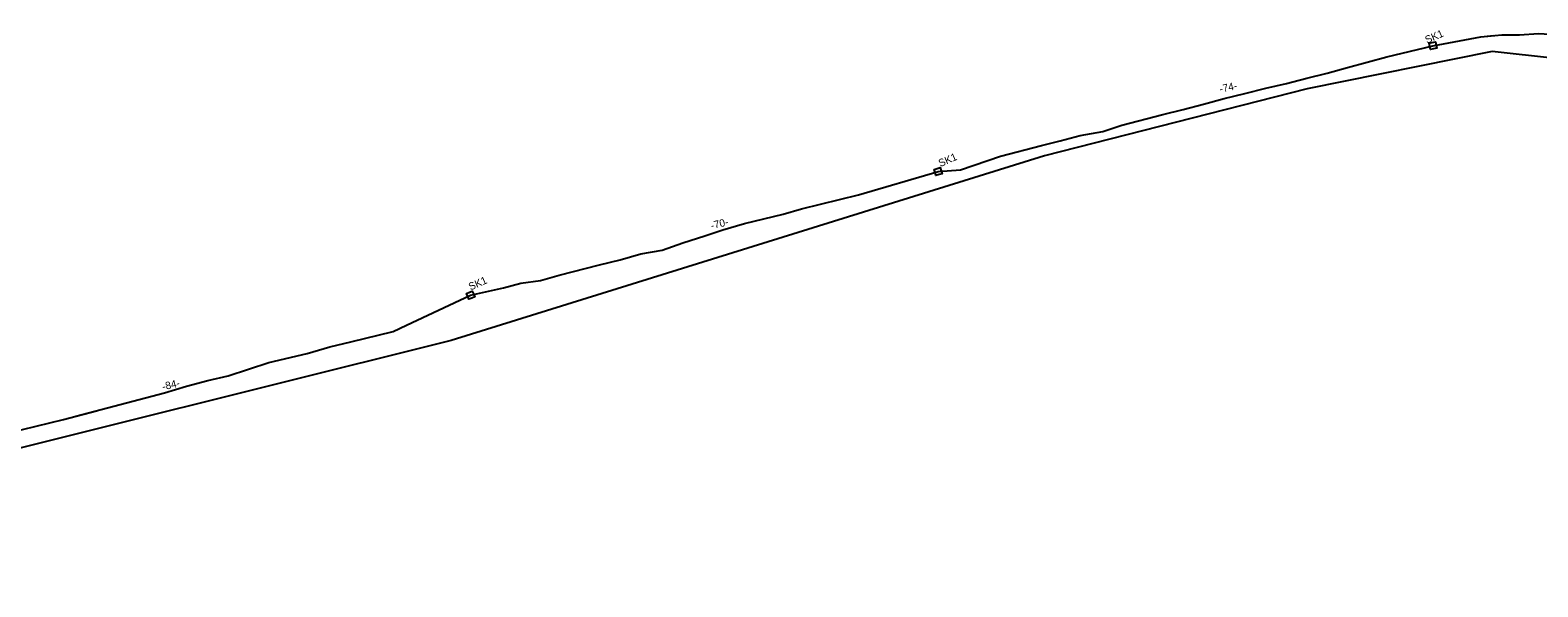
# Model space of a CAD drawing. Extents: x 6494530 to 6506885, y 5884901 to 5892312.
# Drawn here: x 6502171.5 to 6502387.8, y 5888212.5 to 5888292.3 of the extents above; entities that cross this region are included whole.
import ezdxf

# ---------------------------------------------------------------- set-up
doc = ezdxf.new("R2010")
doc.units = 0
for name, color, linetype in [('kabel W KANALIZACJI ISTN', 7, 'Continuous'), ('studnie do wyrysu', 7, 'Continuous'), ('trasa kanalizacji do wyrysu', 7, 'Continuous'), ('Warstwa 59', 7, 'Continuous')]:
    doc.layers.add(name, color=color, linetype=linetype)

# ---------------------------------------------------------------- blocks, each defined once
blk = doc.blocks.new('ELARM2_27')
at = {"layer": 'studnie do wyrysu'}
blk.add_lwpolyline([(0, 0.45), (0.45, 0.45), (0.45, 0), (0.45, -0.45), (0, -0.45), (-0.45, -0.45), (-0.45, 0), (-0.45, 0.45)], close=True, dxfattribs=at)
blk = doc.blocks.new('ELARM2_67')
at = {"layer": 'Warstwa 59'}
blk.add_lwpolyline([(0, 0.45), (0.45, 0.45), (0.45, 0), (0.45, -0.45), (0, -0.45), (-0.45, -0.45), (-0.45, 0), (-0.45, 0.45)], close=True, dxfattribs=at)

msp = doc.modelspace()

# ---------------------------------------------------------------- linework, layer by layer
at = {"layer": 'kabel W KANALIZACJI ISTN'}
msp.add_lwpolyline([(6502475.83, 5888276.38), (6502467.41, 5888278.11), (6502462.52, 5888279.72), (6502459.83, 5888281.86), (6502456.08, 5888279), (6502451.64, 5888277.04), (6502449.36, 5888277.62), (6502442.97, 5888279.23), (6502416.7, 5888285.35), (6502381.26, 5888289.3), (6502354.69, 5888283.9), (6502317.04, 5888274.31), (6502231.94, 5888247.83), (6502154.46, 5888228.5)], dxfattribs=at)
at = {"layer": 'trasa kanalizacji do wyrysu'}
for points in [[(6502225.55, 5888250), (6502234.72, 5888254.32), (6502239.46, 5888255.37), (6502241.93, 5888256.05), (6502244.77, 5888256.44), (6502247.44, 5888257.2), (6502253.19, 5888258.68), (6502256.15, 5888259.37), (6502259.16, 5888260.24), (6502262.21, 5888260.79), (6502265.17, 5888261.83), (6502268.3, 5888262.82), (6502270.88, 5888263.71), (6502274, 5888264.61), (6502279.53, 5888265.96), (6502282.18, 5888266.7), (6502290.37, 5888268.72), (6502301.78, 5888272.06), (6502304.99, 5888272.31), (6502310.74, 5888274.25), (6502316.59, 5888275.81), (6502319.27, 5888276.46), (6502322.14, 5888277.22), (6502325.38, 5888277.78), (6502328.11, 5888278.7), (6502334, 5888280.23), (6502336.93, 5888280.97), (6502339.85, 5888281.74), (6502342.82, 5888282.55), (6502345.76, 5888283.25), (6502348.79, 5888284.01), (6502351.76, 5888284.71), (6502354.65, 5888285.47), (6502357.58, 5888286.18), (6502360.49, 5888287), (6502366.13, 5888288.5), (6502372.75, 5888290.11), (6502379.61, 5888291.4), (6502381.42, 5888291.56)], [(6502225.55, 5888250), (6502234.72, 5888254.32), (6502239.46, 5888255.37), (6502241.93, 5888256.05), (6502244.77, 5888256.44), (6502247.44, 5888257.2), (6502253.19, 5888258.68), (6502256.15, 5888259.37), (6502259.16, 5888260.24), (6502262.21, 5888260.79), (6502265.17, 5888261.83), (6502268.3, 5888262.82), (6502270.88, 5888263.71), (6502274, 5888264.61), (6502279.53, 5888265.96), (6502282.18, 5888266.7), (6502290.37, 5888268.72), (6502301.78, 5888272.06), (6502304.99, 5888272.31), (6502310.74, 5888274.25), (6502316.59, 5888275.81), (6502319.27, 5888276.46), (6502322.14, 5888277.22), (6502325.38, 5888277.78), (6502328.11, 5888278.7), (6502334, 5888280.23), (6502336.93, 5888280.97), (6502339.85, 5888281.74), (6502342.82, 5888282.55), (6502345.76, 5888283.25), (6502348.79, 5888284.01), (6502351.76, 5888284.71), (6502354.65, 5888285.47), (6502357.58, 5888286.18), (6502360.49, 5888287), (6502366.13, 5888288.5), (6502372.75, 5888290.11), (6502379.61, 5888291.4), (6502381.42, 5888291.56)], [(6502225.55, 5888250), (6502234.72, 5888254.32), (6502239.46, 5888255.37), (6502241.93, 5888256.05), (6502244.77, 5888256.44), (6502247.44, 5888257.2), (6502253.19, 5888258.68), (6502256.15, 5888259.37), (6502259.16, 5888260.24), (6502262.21, 5888260.79), (6502265.17, 5888261.83), (6502268.3, 5888262.82), (6502270.88, 5888263.71), (6502274, 5888264.61), (6502279.53, 5888265.96), (6502282.18, 5888266.7), (6502290.37, 5888268.72), (6502301.78, 5888272.06), (6502304.99, 5888272.31), (6502310.74, 5888274.25), (6502316.59, 5888275.81), (6502319.27, 5888276.46), (6502322.14, 5888277.22), (6502325.38, 5888277.78), (6502328.11, 5888278.7), (6502334, 5888280.23), (6502336.93, 5888280.97), (6502339.85, 5888281.74), (6502342.82, 5888282.55), (6502345.76, 5888283.25), (6502348.79, 5888284.01), (6502351.76, 5888284.71), (6502354.65, 5888285.47), (6502357.58, 5888286.18), (6502360.49, 5888287), (6502366.13, 5888288.5), (6502372.75, 5888290.11), (6502379.61, 5888291.4), (6502381.42, 5888291.56)], [(6502225.55, 5888250), (6502234.72, 5888254.32), (6502239.46, 5888255.37), (6502241.93, 5888256.05), (6502244.77, 5888256.44), (6502247.44, 5888257.2), (6502253.19, 5888258.68), (6502256.15, 5888259.37), (6502259.16, 5888260.24), (6502262.21, 5888260.79), (6502265.17, 5888261.83), (6502268.3, 5888262.82), (6502270.88, 5888263.71), (6502274, 5888264.61), (6502279.53, 5888265.96), (6502282.18, 5888266.7), (6502290.37, 5888268.72), (6502301.78, 5888272.06), (6502304.99, 5888272.31), (6502310.74, 5888274.25), (6502316.59, 5888275.81), (6502319.27, 5888276.46), (6502322.14, 5888277.22), (6502325.38, 5888277.78), (6502328.11, 5888278.7), (6502334, 5888280.23), (6502336.93, 5888280.97), (6502339.85, 5888281.74), (6502342.82, 5888282.55), (6502345.76, 5888283.25), (6502348.79, 5888284.01), (6502351.76, 5888284.71), (6502354.65, 5888285.47), (6502357.58, 5888286.18), (6502360.49, 5888287), (6502366.13, 5888288.5), (6502372.75, 5888290.11), (6502379.61, 5888291.4), (6502381.42, 5888291.56)], [(6502225.55, 5888250), (6502234.72, 5888254.32), (6502239.46, 5888255.37), (6502241.93, 5888256.05), (6502244.77, 5888256.44), (6502247.44, 5888257.2), (6502253.19, 5888258.68), (6502256.15, 5888259.37), (6502259.16, 5888260.24), (6502262.21, 5888260.79), (6502265.17, 5888261.83), (6502268.3, 5888262.82), (6502270.88, 5888263.71), (6502274, 5888264.61), (6502279.53, 5888265.96), (6502282.18, 5888266.7), (6502290.37, 5888268.72), (6502301.78, 5888272.06), (6502304.99, 5888272.31), (6502310.74, 5888274.25), (6502316.59, 5888275.81), (6502319.27, 5888276.46), (6502322.14, 5888277.22), (6502325.38, 5888277.78), (6502328.11, 5888278.7), (6502334, 5888280.23), (6502336.93, 5888280.97), (6502339.85, 5888281.74), (6502342.82, 5888282.55), (6502345.76, 5888283.25), (6502348.79, 5888284.01), (6502351.76, 5888284.71), (6502354.65, 5888285.47), (6502357.58, 5888286.18), (6502360.49, 5888287), (6502366.13, 5888288.5), (6502372.75, 5888290.11), (6502379.61, 5888291.4), (6502381.42, 5888291.56)], [(6502225.55, 5888250), (6502234.72, 5888254.32), (6502239.46, 5888255.37), (6502241.93, 5888256.05), (6502244.77, 5888256.44), (6502247.44, 5888257.2), (6502253.19, 5888258.68), (6502256.15, 5888259.37), (6502259.16, 5888260.24), (6502262.21, 5888260.79), (6502265.17, 5888261.83), (6502268.3, 5888262.82), (6502270.88, 5888263.71), (6502274, 5888264.61), (6502279.53, 5888265.96), (6502282.18, 5888266.7), (6502290.37, 5888268.72), (6502301.78, 5888272.06), (6502304.99, 5888272.31), (6502310.74, 5888274.25), (6502316.59, 5888275.81), (6502319.27, 5888276.46), (6502322.14, 5888277.22), (6502325.38, 5888277.78), (6502328.11, 5888278.7), (6502334, 5888280.23), (6502336.93, 5888280.97), (6502339.85, 5888281.74), (6502342.82, 5888282.55), (6502345.76, 5888283.25), (6502348.79, 5888284.01), (6502351.76, 5888284.71), (6502354.65, 5888285.47), (6502357.58, 5888286.18), (6502360.49, 5888287), (6502366.13, 5888288.5), (6502372.75, 5888290.11), (6502379.61, 5888291.4), (6502381.42, 5888291.56)], [(6502225.55, 5888250), (6502234.72, 5888254.32), (6502239.46, 5888255.37), (6502241.93, 5888256.05), (6502244.77, 5888256.44), (6502247.44, 5888257.2), (6502253.19, 5888258.68), (6502256.15, 5888259.37), (6502259.16, 5888260.24), (6502262.21, 5888260.79), (6502265.17, 5888261.83), (6502268.3, 5888262.82), (6502270.88, 5888263.71), (6502274, 5888264.61), (6502279.53, 5888265.96), (6502282.18, 5888266.7), (6502290.37, 5888268.72), (6502301.78, 5888272.06), (6502304.99, 5888272.31), (6502310.74, 5888274.25), (6502316.59, 5888275.81), (6502319.27, 5888276.46), (6502322.14, 5888277.22), (6502325.38, 5888277.78), (6502328.11, 5888278.7), (6502334, 5888280.23), (6502336.93, 5888280.97), (6502339.85, 5888281.74), (6502342.82, 5888282.55), (6502345.76, 5888283.25), (6502348.79, 5888284.01), (6502351.76, 5888284.71), (6502354.65, 5888285.47), (6502357.58, 5888286.18), (6502360.49, 5888287), (6502366.13, 5888288.5), (6502372.75, 5888290.11), (6502379.61, 5888291.4), (6502381.42, 5888291.56)], [(6502225.55, 5888250), (6502234.72, 5888254.32), (6502239.46, 5888255.37), (6502241.93, 5888256.05), (6502244.77, 5888256.44), (6502247.44, 5888257.2), (6502253.19, 5888258.68), (6502256.15, 5888259.37), (6502259.16, 5888260.24), (6502262.21, 5888260.79), (6502265.17, 5888261.83), (6502268.3, 5888262.82), (6502270.88, 5888263.71), (6502274, 5888264.61), (6502279.53, 5888265.96), (6502282.18, 5888266.7), (6502290.37, 5888268.72), (6502301.78, 5888272.06), (6502304.99, 5888272.31), (6502310.74, 5888274.25), (6502316.59, 5888275.81), (6502319.27, 5888276.46), (6502322.14, 5888277.22), (6502325.38, 5888277.78), (6502328.11, 5888278.7), (6502334, 5888280.23), (6502336.93, 5888280.97), (6502339.85, 5888281.74), (6502342.82, 5888282.55), (6502345.76, 5888283.25), (6502348.79, 5888284.01), (6502351.76, 5888284.71), (6502354.65, 5888285.47), (6502357.58, 5888286.18), (6502360.49, 5888287), (6502366.13, 5888288.5), (6502372.75, 5888290.11), (6502379.61, 5888291.4), (6502381.42, 5888291.56)], [(6502225.55, 5888250), (6502234.72, 5888254.32), (6502239.46, 5888255.37), (6502241.93, 5888256.05), (6502244.77, 5888256.44), (6502247.44, 5888257.2), (6502253.19, 5888258.68), (6502256.15, 5888259.37), (6502259.16, 5888260.24), (6502262.21, 5888260.79), (6502265.17, 5888261.83), (6502268.3, 5888262.82), (6502270.88, 5888263.71), (6502274, 5888264.61), (6502279.53, 5888265.96), (6502282.18, 5888266.7), (6502290.37, 5888268.72), (6502301.78, 5888272.06), (6502304.99, 5888272.31), (6502310.74, 5888274.25), (6502316.59, 5888275.81), (6502319.27, 5888276.46), (6502322.14, 5888277.22), (6502325.38, 5888277.78), (6502328.11, 5888278.7), (6502334, 5888280.23), (6502336.93, 5888280.97), (6502339.85, 5888281.74), (6502342.82, 5888282.55), (6502345.76, 5888283.25), (6502348.79, 5888284.01), (6502351.76, 5888284.71), (6502354.65, 5888285.47), (6502357.58, 5888286.18), (6502360.49, 5888287), (6502366.13, 5888288.5), (6502372.75, 5888290.11), (6502379.61, 5888291.4), (6502381.42, 5888291.56)], [(6502225.55, 5888250), (6502234.72, 5888254.32), (6502239.46, 5888255.37), (6502241.93, 5888256.05), (6502244.77, 5888256.44), (6502247.44, 5888257.2), (6502253.19, 5888258.68), (6502256.15, 5888259.37), (6502259.16, 5888260.24), (6502262.21, 5888260.79), (6502265.17, 5888261.83), (6502268.3, 5888262.82), (6502270.88, 5888263.71), (6502274, 5888264.61), (6502279.53, 5888265.96), (6502282.18, 5888266.7), (6502290.37, 5888268.72), (6502301.78, 5888272.06), (6502304.99, 5888272.31), (6502310.74, 5888274.25), (6502316.59, 5888275.81), (6502319.27, 5888276.46), (6502322.14, 5888277.22), (6502325.38, 5888277.78), (6502328.11, 5888278.7), (6502334, 5888280.23), (6502336.93, 5888280.97), (6502339.85, 5888281.74), (6502342.82, 5888282.55), (6502345.76, 5888283.25), (6502348.79, 5888284.01), (6502351.76, 5888284.71), (6502354.65, 5888285.47), (6502357.58, 5888286.18), (6502360.49, 5888287), (6502366.13, 5888288.5), (6502372.75, 5888290.11), (6502379.61, 5888291.4), (6502381.42, 5888291.56)], [(6502225.55, 5888250), (6502234.72, 5888254.32), (6502239.46, 5888255.37), (6502241.93, 5888256.05), (6502244.77, 5888256.44), (6502247.44, 5888257.2), (6502253.19, 5888258.68), (6502256.15, 5888259.37), (6502259.16, 5888260.24), (6502262.21, 5888260.79), (6502265.17, 5888261.83), (6502268.3, 5888262.82), (6502270.88, 5888263.71), (6502274, 5888264.61), (6502279.53, 5888265.96), (6502282.18, 5888266.7), (6502290.37, 5888268.72), (6502301.78, 5888272.06), (6502304.99, 5888272.31), (6502310.74, 5888274.25), (6502316.59, 5888275.81), (6502319.27, 5888276.46), (6502322.14, 5888277.22), (6502325.38, 5888277.78), (6502328.11, 5888278.7), (6502334, 5888280.23), (6502336.93, 5888280.97), (6502339.85, 5888281.74), (6502342.82, 5888282.55), (6502345.76, 5888283.25), (6502348.79, 5888284.01), (6502351.76, 5888284.71), (6502354.65, 5888285.47), (6502357.58, 5888286.18), (6502360.49, 5888287), (6502366.13, 5888288.5), (6502372.75, 5888290.11), (6502379.61, 5888291.4), (6502381.42, 5888291.56)], [(6502225.55, 5888250), (6502234.72, 5888254.32), (6502239.46, 5888255.37), (6502241.93, 5888256.05), (6502244.77, 5888256.44), (6502247.44, 5888257.2), (6502253.19, 5888258.68), (6502256.15, 5888259.37), (6502259.16, 5888260.24), (6502262.21, 5888260.79), (6502265.17, 5888261.83), (6502268.3, 5888262.82), (6502270.88, 5888263.71), (6502274, 5888264.61), (6502279.53, 5888265.96), (6502282.18, 5888266.7), (6502290.37, 5888268.72), (6502301.78, 5888272.06), (6502304.99, 5888272.31), (6502310.74, 5888274.25), (6502316.59, 5888275.81), (6502319.27, 5888276.46), (6502322.14, 5888277.22), (6502325.38, 5888277.78), (6502328.11, 5888278.7), (6502334, 5888280.23), (6502336.93, 5888280.97), (6502339.85, 5888281.74), (6502342.82, 5888282.55), (6502345.76, 5888283.25), (6502348.79, 5888284.01), (6502351.76, 5888284.71), (6502354.65, 5888285.47), (6502357.58, 5888286.18), (6502360.49, 5888287), (6502366.13, 5888288.5), (6502372.75, 5888290.11), (6502379.61, 5888291.4), (6502381.42, 5888291.56)], [(6502352.63, 5888284.94), (6502354.65, 5888285.47), (6502357.58, 5888286.18), (6502360.49, 5888287), (6502366.13, 5888288.5), (6502372.75, 5888290.11), (6502379.61, 5888291.4), (6502382.62, 5888291.67), (6502385.14, 5888291.68), (6502387.88, 5888291.84), (6502393.64, 5888291.54), (6502396.68, 5888291.09), (6502399.61, 5888290.61), (6502400, 5888290.53)], [(6502352.63, 5888284.94), (6502354.65, 5888285.47), (6502357.58, 5888286.18), (6502360.49, 5888287), (6502366.13, 5888288.5), (6502372.75, 5888290.11), (6502379.61, 5888291.4), (6502382.62, 5888291.67), (6502385.14, 5888291.68), (6502387.88, 5888291.84), (6502393.64, 5888291.54), (6502396.68, 5888291.09), (6502399.61, 5888290.61), (6502400, 5888290.53)], [(6502352.63, 5888284.94), (6502354.65, 5888285.47), (6502357.58, 5888286.18), (6502360.49, 5888287), (6502366.13, 5888288.5), (6502372.75, 5888290.11), (6502379.61, 5888291.4), (6502382.62, 5888291.67), (6502385.14, 5888291.68), (6502387.88, 5888291.84), (6502393.64, 5888291.54), (6502396.68, 5888291.09), (6502399.61, 5888290.61), (6502400, 5888290.53)], [(6502352.63, 5888284.94), (6502354.65, 5888285.47), (6502357.58, 5888286.18), (6502360.49, 5888287), (6502366.13, 5888288.5), (6502372.75, 5888290.11), (6502379.61, 5888291.4), (6502382.62, 5888291.67), (6502385.14, 5888291.68), (6502387.88, 5888291.84), (6502393.64, 5888291.54), (6502396.68, 5888291.09), (6502399.61, 5888290.61), (6502400, 5888290.53)], [(6502352.63, 5888284.94), (6502354.65, 5888285.47), (6502357.58, 5888286.18), (6502360.49, 5888287), (6502366.13, 5888288.5), (6502372.75, 5888290.11), (6502379.61, 5888291.4), (6502382.62, 5888291.67), (6502385.14, 5888291.68), (6502387.88, 5888291.84), (6502393.64, 5888291.54), (6502396.68, 5888291.09), (6502399.61, 5888290.61), (6502400, 5888290.53)], [(6502352.63, 5888284.94), (6502354.65, 5888285.47), (6502357.58, 5888286.18), (6502360.49, 5888287), (6502366.13, 5888288.5), (6502372.75, 5888290.11), (6502379.61, 5888291.4), (6502382.62, 5888291.67), (6502385.14, 5888291.68), (6502387.88, 5888291.84), (6502393.64, 5888291.54), (6502396.68, 5888291.09), (6502399.61, 5888290.61), (6502400, 5888290.53)], [(6502178.1, 5888236.97), (6502190.83, 5888240.29), (6502193.97, 5888241.25), (6502197.05, 5888242.1), (6502199.96, 5888242.77), (6502205.79, 5888244.65), (6502211.3, 5888245.94), (6502214.52, 5888246.89), (6502217.54, 5888247.61), (6502223.62, 5888249.09), (6502225.55, 5888250)], [(6502178.1, 5888236.97), (6502190.83, 5888240.29), (6502193.97, 5888241.25), (6502197.05, 5888242.1), (6502199.96, 5888242.77), (6502205.79, 5888244.65), (6502211.3, 5888245.94), (6502214.52, 5888246.89), (6502217.54, 5888247.61), (6502223.62, 5888249.09), (6502225.55, 5888250)], [(6502178.1, 5888236.97), (6502190.83, 5888240.29), (6502193.97, 5888241.25), (6502197.05, 5888242.1), (6502199.96, 5888242.77), (6502205.79, 5888244.65), (6502211.3, 5888245.94), (6502214.52, 5888246.89), (6502217.54, 5888247.61), (6502223.62, 5888249.09), (6502225.55, 5888250)], [(6502178.1, 5888236.97), (6502190.83, 5888240.29), (6502193.97, 5888241.25), (6502197.05, 5888242.1), (6502199.96, 5888242.77), (6502205.79, 5888244.65), (6502211.3, 5888245.94), (6502214.52, 5888246.89), (6502217.54, 5888247.61), (6502223.62, 5888249.09), (6502225.55, 5888250)], [(6502178.1, 5888236.97), (6502190.83, 5888240.29), (6502193.97, 5888241.25), (6502197.05, 5888242.1), (6502199.96, 5888242.77), (6502205.79, 5888244.65), (6502211.3, 5888245.94), (6502214.52, 5888246.89), (6502217.54, 5888247.61), (6502223.62, 5888249.09), (6502225.55, 5888250)], [(6502178.1, 5888236.97), (6502190.83, 5888240.29), (6502193.97, 5888241.25), (6502197.05, 5888242.1), (6502199.96, 5888242.77), (6502205.79, 5888244.65), (6502211.3, 5888245.94), (6502214.52, 5888246.89), (6502217.54, 5888247.61), (6502223.62, 5888249.09), (6502225.55, 5888250)], [(6502081.66, 5888212.48), (6502083.36, 5888212.96), (6502089.01, 5888214.33), (6502091.84, 5888215.11), (6502094.8, 5888215.85), (6502097.78, 5888216.62), (6502099.58, 5888217.02), (6502103.69, 5888218.02), (6502109.45, 5888219.51), (6502112.61, 5888219.9), (6502115.45, 5888220.78), (6502118.49, 5888221.61), (6502121.34, 5888222.42), (6502127.25, 5888223.93), (6502133.1, 5888225.46), (6502136.21, 5888226.14), (6502141.86, 5888227.44), (6502144.7, 5888228.17), (6502150.41, 5888229.67), (6502153.67, 5888230.84), (6502170.44, 5888235.05), (6502176.32, 5888236.5), (6502181.06, 5888237.74)], [(6502081.66, 5888212.48), (6502083.36, 5888212.96), (6502089.01, 5888214.33), (6502091.84, 5888215.11), (6502094.8, 5888215.85), (6502097.78, 5888216.62), (6502099.58, 5888217.02), (6502103.69, 5888218.02), (6502109.45, 5888219.51), (6502112.61, 5888219.9), (6502115.45, 5888220.78), (6502118.49, 5888221.61), (6502121.34, 5888222.42), (6502127.25, 5888223.93), (6502133.1, 5888225.46), (6502136.21, 5888226.14), (6502141.86, 5888227.44), (6502144.7, 5888228.17), (6502150.41, 5888229.67), (6502153.67, 5888230.84), (6502170.44, 5888235.05), (6502176.32, 5888236.5), (6502181.06, 5888237.74)], [(6502170.44, 5888235.05), (6502176.32, 5888236.5), (6502181.06, 5888237.74)], [(6502170.44, 5888235.05), (6502176.32, 5888236.5), (6502181.06, 5888237.74)], [(6502170.44, 5888235.05), (6502176.32, 5888236.5), (6502181.06, 5888237.74)], [(6502170.44, 5888235.05), (6502176.32, 5888236.5), (6502181.06, 5888237.74)]]:
    msp.add_lwpolyline(points, dxfattribs=at)

# ---------------------------------------------------------------- block references
at = {"layer": 'studnie do wyrysu'}
for p, rotation in [((6502372.75, 5888290.11), 12.425942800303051), ((6502372.75, 5888290.11), 12.425942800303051), ((6502372.75, 5888290.11), 12.425942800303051), ((6502372.75, 5888290.11), 12.425942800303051), ((6502372.75, 5888290.11), 12.425942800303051), ((6502372.75, 5888290.11), 12.425942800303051), ((6502301.78, 5888272.06), 15.708637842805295), ((6502301.78, 5888272.06), 15.708637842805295), ((6502301.78, 5888272.06), 15.708637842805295), ((6502301.78, 5888272.06), 15.708637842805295), ((6502301.78, 5888272.06), 15.708637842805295), ((6502301.78, 5888272.06), 15.708637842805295), ((6502234.72, 5888254.32), -156.98243820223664), ((6502234.72, 5888254.32), -156.98243820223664), ((6502234.72, 5888254.32), -156.98243820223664), ((6502234.72, 5888254.32), -156.98243820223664), ((6502234.72, 5888254.32), -156.98243820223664), ((6502234.72, 5888254.32), -156.98243820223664)]:
    msp.add_blockref('ELARM2_27', p, dxfattribs=dict(at, rotation=rotation))
at = {"layer": 'Warstwa 59', "xscale": 1.0000022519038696, "yscale": 1.0000022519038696, "rotation": 12.425929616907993}
msp.add_blockref('ELARM2_67', (6502372.75, 5888290.11), dxfattribs=at)

# ---------------------------------------------------------------- texts
at = {"layer": 'studnie do wyrysu'}
for p in [(6502371.89, 5888290.39), (6502371.89, 5888290.39), (6502302.11, 5888272.69), (6502302.11, 5888272.69), (6502234.71, 5888254.98), (6502234.71, 5888254.98)]:
    msp.add_text('SK1', height=1.075, rotation=23.6947, dxfattribs=at).set_placement(p)
at = {"layer": 'trasa kanalizacji do wyrysu'}
for s, rotation, p in [('-74-', 12.2508, (6502342.25, 5888283.35)), ('-74-', 12.2508, (6502342.25, 5888283.35)), ('-70-', 13.6373, (6502269.3, 5888263.76)), ('-70-', 13.6373, (6502269.3, 5888263.76)), ('-84-', 13.1881, (6502190.61, 5888240.66)), ('-84-', 13.1881, (6502190.61, 5888240.66))]:
    msp.add_text(s, height=1.075, rotation=rotation, dxfattribs=at).set_placement(p)

doc.saveas('drawing.dxf')
